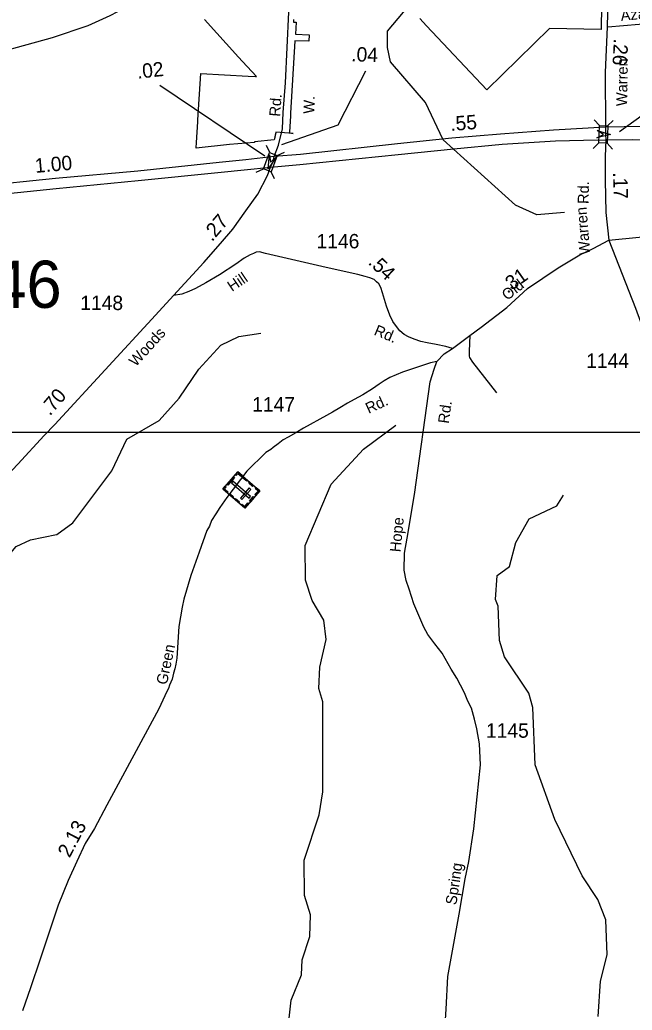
# Model space of a CAD drawing. Extents: x 2220236 to 2384410, y 720751 to 894131.
# Drawn here: x 2258834 to 2264156, y 787885 to 796491 of the extents above; entities that cross this region are included whole.
import ezdxf

# ---------------------------------------------------------------- set-up
doc = ezdxf.new("R2010")
doc.units = 0
for name, color, linetype in [('Exist Boundary Political City Limit New', 7, 'Continuous'), ('Exist Cultural Cemetery CELL', 7, 'Continuous'), ('Exist Hydrographic Misc Water Feature', 7, 'Continuous'), ('Exist Road Non-System Type 51', 7, 'Continuous'), ('Exist Road Non-System Type 51 Label', 7, 'Continuous'), ('Exist Road Primary US Attributed', 7, 'Continuous'), ('Exist Road Primary US Divided Attributed', 7, 'Continuous'), ('Exist Road Primary US Mileage Hundredths English Label', 7, 'Continuous'), ('Exist Road Secondary Mileage Hundredths English Label', 7, 'Continuous'), ('Exist Road Secondary Structure Standard Bridge Attributed CELL', 7, 'Continuous'), ('Exist Road Secondary Structure Standard Bridge CELL', 7, 'Continuous'), ('Exist Road Secondary Structure Standard Bridge Number Label', 7, 'Continuous'), ('Exist Road Secondary Type 41 Attributed', 7, 'Continuous'), ('Exist Road Secondary Type 51 Attributed', 7, 'Continuous'), ('Exist Road Secondary Type 51 Label', 7, 'Continuous'), ('Exist Road Secondary Type 51 Number Label', 7, 'Continuous'), ('Map Preparation Boundary City Limit Buffer Line', 7, 'Continuous'), ('Map Preparation Inset Cut Line', 7, 'Continuous')]:
    doc.layers.add(name, color=color, linetype=linetype)

msp = doc.modelspace()

# ---------------------------------------------------------------- linework, layer by layer
at = {"layer": 'Exist Boundary Political City Limit New'}
for points in [[(2261213.5, 796493.4), (2261212.2, 796475.4), (2261212.2, 796470.7), (2261234.8, 796471.2), (2261228.2, 796364.6), (2261348.2, 796360.1), (2261345.8, 796305.2), (2261224.8, 796308), (2261186.5, 795679.4), (2261185, 795654.8), (2261176.5, 795516.7), (2261176.2, 795509.4), (2261208.5, 795502.5), (2261059, 795514.6), (2261058.5, 795511.4), (2261057.8, 795508.4), (2261057.2, 795505.5), (2261056.8, 795502.6), (2261056, 795499.6), (2261055.5, 795496.7), (2261055, 795493.7), (2261054.2, 795490.8), (2261053.8, 795487.8), (2261053, 795484.9), (2261052.5, 795481.9), (2261051.8, 795479), (2261051.2, 795476.1), (2261050.5, 795473.2), (2261050, 795470.2), (2261049.2, 795467.3), (2261048.8, 795464.4), (2261048, 795461.4), (2261047.5, 795458.5), (2261046.8, 795455.6), (2261046.2, 795452.6), (2261045, 795447.4), (2260874, 795429.2), (2260873.2, 795426.1), (2260654.5, 795405.9), (2260365.5, 795375.2), (2260365.5, 795377.9), (2260368.5, 795425.5), (2260379.5, 795604.9), (2260380.5, 795620.4), (2260406.2, 796022.8), (2260818.8, 796002.2), (2260883, 795999), (2260888.5, 795998.8), (2260891.5, 795998.6), (2260769.5, 796128.9), (2260735.2, 796166.4), (2260437.8, 796492.2)], [(2263889, 796556.5), (2263886.2, 796466.2), (2263884.5, 796406.6), (2263436.8, 796416.2), (2262891.2, 795882.1), (2262368.8, 796439.7), (2262311.2, 796501.8)]]:
    msp.add_lwpolyline(points, dxfattribs=at)
at = {"layer": 'Exist Cultural Cemetery CELL'}
for points in [[(2260919.6, 792396.9), (2260789.3, 792246.4), (2260596.8, 792413.1), (2260727.2, 792563.6)], [(2260698.2, 792512.7), (2260642.7, 792448.5), (2260634.1, 792456), (2260689.6, 792520.1)], [(2260705.6, 792538.6), (2260714.2, 792531.1), (2260728.6, 792547.7), (2260759.2, 792521.2), (2260766.5, 792529.7), (2260727.2, 792563.6)], [(2260618.5, 792438.2), (2260627.2, 792430.7), (2260612.8, 792414), (2260643.4, 792387.6), (2260636.1, 792379.2), (2260596.8, 792413.1)], [(2260826.1, 792333.7), (2260838.4, 792347.8), (2260685.1, 792480.6), (2260672.8, 792466.5)], [(2260780.1, 792517.9), (2260812.8, 792489.5), (2260805.3, 792480.9), (2260772.6, 792509.3)], [(2260830.9, 792473.8), (2260863.6, 792445.5), (2260856.2, 792436.9), (2260823.4, 792465.2)], [(2260658.9, 792374.4), (2260691.6, 792346.1), (2260684.2, 792337.4), (2260651.4, 792365.8)], [(2260841.5, 792410.6), (2260827.4, 792422.9), (2260750.3, 792333.8), (2260764.4, 792321.6)], [(2260871.1, 792340.9), (2260837.2, 792301.8), (2260828.6, 792309.2), (2260862.5, 792348.4)], [(2260886.9, 792425.3), (2260879.5, 792416.7), (2260903.8, 792395.6), (2260877.3, 792365), (2260885.7, 792357.7), (2260919.6, 792396.9)], [(2260708.7, 792331.2), (2260741.5, 792302.9), (2260734, 792294.3), (2260701.3, 792322.6)], [(2260756.5, 792274.8), (2260763.9, 792283.3), (2260788.2, 792262.3), (2260814.8, 792292.9), (2260823.2, 792285.6), (2260789.2, 792246.4)]]:
    msp.add_lwpolyline(points, close=True, dxfattribs=at)
at = {"layer": 'Exist Hydrographic Misc Water Feature'}
for points in [[(2263567.9, 794815.5), (2263326.9, 794797.5), (2263142.8, 794880.1), (2262512.9, 795447.3), (2262359.9, 795771.9), (2262055.8, 796125.9), (2262029.8, 796251), (2262029, 796392.1), (2262259.8, 796669.4)], [(2259155.9, 792017.9), (2259294.7, 792118.9), (2259632.9, 792571.2), (2259762.9, 792847.3), (2260044.8, 793008.8), (2260217.7, 793202), (2260390.8, 793454.3), (2260579.8, 793663.6), (2260737.7, 793739), (2260928.8, 793767.9)], [(2261137.7, 787479.1), (2261191.7, 787973.3), (2261281.7, 788191.2), (2261288.7, 788322.3), (2261352.8, 788524.3), (2261359.8, 788714.4), (2261308.8, 788882.7), (2261304.9, 789187.9), (2261434.9, 789582.1), (2261465.8, 789781.4), (2261466.9, 790565.3), (2261432.8, 790680.9), (2261439.8, 790864.4), (2261495.8, 791105.9), (2261476.7, 791273.7), (2261375.8, 791446.3), (2261315.7, 791621.3), (2261312.9, 791923.2), (2261540.9, 792456.4), (2261821.8, 792758.9), (2262102.8, 792969.6)], [(2263858.8, 787829.7), (2263880.7, 788137.6), (2263936.7, 788366), (2263925.9, 788671.3), (2263857.8, 788846.6), (2263721.8, 789052.7), (2263483.8, 789543), (2263312.8, 790015.6), (2263291.8, 790514.6), (2263257.8, 790639.9), (2263045.8, 790955.9), (2263002.7, 791097.8), (2262991.9, 791396.6), (2262966.8, 791452.8), (2262980.8, 791662.4), (2263088.8, 791738.9), (2263144.8, 791947.7), (2263259.9, 792155.3), (2263500.8, 792268.3), (2263557.8, 792359)], [(2257720.7, 787572.6), (2257933.8, 788033.9), (2258063.8, 788424.9), (2258143.8, 788849.6), (2258132.7, 789082.7), (2258057.6, 789159.7), (2258013.8, 789426.3), (2257904.7, 789540.1), (2257826.8, 789823.7), (2257900.8, 789930.4), (2257886.6, 790731.1), (2258126.8, 790867.2), (2258200.8, 790950.9), (2258331.8, 791233.6), (2258669.7, 791754.6), (2258800.8, 791912.7), (2258925.8, 791972.4), (2259153.2, 792017.4)], [(2259153.2, 792017.4), (2259155.9, 792017.9)]]:
    msp.add_lwpolyline(points, dxfattribs=at)
at = {"layer": 'Exist Road Non-System Type 51'}
msp.add_line((2263944.6, 796428.7), (2264622.4, 796486.6), dxfattribs=at)
msp.add_lwpolyline([(2262744.4, 793748.5), (2262739.6, 793612.7), (2262740, 793582.7), (2262738, 793566.7), (2262740.2, 793556.7), (2262768.6, 793516.9), (2262975, 793248.9)], dxfattribs=at)
at = {"layer": 'Exist Road Primary US Attributed'}
msp.add_lwpolyline([(2255718.4, 795318.5), (2256204.1, 795465.7), (2256609.7, 795592.8), (2257184.6, 795771.1), (2257968.9, 796007.5), (2258423.5, 796145.7), (2259117, 796337.6), (2259427.4, 796441.4), (2259619.1, 796527.6), (2259753, 796597.1), (2259868.1, 796674.9)], dxfattribs=at)
at = {"layer": 'Exist Road Primary US Divided Attributed'}
for points in [[(2263924.2, 795558.8), (2263473, 795531.8), (2263012, 795496.4), (2262588.1, 795462.2), (2262115.9, 795413.9), (2261271.7, 795321.8), (2261043.7, 795303.1)], [(2265772.7, 795458.7), (2265573.6, 795471), (2264748.1, 795539.4), (2264245, 795564.1), (2263924.2, 795558.8)], [(2261013.7, 795209.7), (2261265.8, 795232.2), (2262120.7, 795319.5), (2262604.1, 795369), (2263025, 795410.3), (2263489.5, 795438.6), (2263731.2, 795445.7), (2263926, 795447.7)], [(2263926, 795447.7), (2264159.2, 795451.6), (2264501.2, 795448.1), (2264945.7, 795418.6), (2265749.8, 795333.6), (2265775.9, 795330.8)], [(2261043.7, 795303.1), (2260798.9, 795273.5), (2260566.2, 795251.2), (2259859.3, 795176), (2259142.6, 795112.5), (2258465.6, 795042.5), (2257059.5, 794897.7), (2256736.2, 794858), (2256356.1, 794788), (2255794.9, 794646.3)], [(2255804.7, 794551.2), (2256382.5, 794698.1), (2256738.1, 794763.4), (2257082.2, 794814.5), (2258475, 794955.4), (2259148.3, 795023.6), (2259862.7, 795094), (2260583.2, 795165.8), (2260783.6, 795187.4), (2261013.7, 795209.7)]]:
    msp.add_lwpolyline(points, dxfattribs=at)
at = {"layer": 'Exist Road Secondary Mileage Hundredths English Label'}
msp.add_line((2260962.7, 795304.7), (2260049.1, 795920.1), dxfattribs=at)
for points in [[(2264046.2, 795520.4), (2264458.6, 795818.6), (2264756.8, 796097.7)], [(2261111.8, 795406.2), (2261600.3, 795577.5), (2261841.4, 796047)]]:
    msp.add_lwpolyline(points, dxfattribs=at)
at = {"layer": 'Exist Road Secondary Structure Standard Bridge Attributed CELL'}
for points in [[(2263849.7, 795529.1), (2263966.4, 795493.5), (2263847.6, 795466), (2263905.4, 795495.6)], [(2261061.8, 795296.3), (2260990.9, 795197.1), (2261002.7, 795318.4), (2261012.3, 795254.1)]]:
    msp.add_lwpolyline(points, close=True, dxfattribs=at)
at = {"layer": 'Exist Road Secondary Structure Standard Bridge CELL'}
for p, q in [((2263872.2, 795571.5), (2263825.1, 795621.9)), ((2263941.2, 795569.1), (2263991.6, 795616.2)), ((2261005.3, 795336.7), (2260976.9, 795399.6)), ((2263816.4, 795373.3), (2263866.8, 795420.4)), ((2263984.5, 795367.7), (2263937.4, 795418.1)), ((2261069.8, 795312.3), (2261132.7, 795340.6)), ((2260888.6, 795167.1), (2260951.5, 795195.5)), ((2261045.9, 795107.6), (2261017.5, 795170.5))]:
    msp.add_line(p, q, dxfattribs=at)
for points in [[(2263866.8, 795420.4), (2263871.9, 795571.5), (2263942.4, 795569.1), (2263937.4, 795418.1)], [(2260951.5, 795195.5), (2261005, 795336.8), (2261071, 795311.8), (2261017.5, 795170.5)]]:
    msp.add_lwpolyline(points, close=True, dxfattribs=at)
at = {"layer": 'Exist Road Secondary Type 41 Attributed'}
msp.add_lwpolyline([(2262595.1, 793635.4), (2262537, 793651.8), (2262450.6, 793668.2), (2262373.1, 793683.1), (2262318, 793695.1), (2262259.8, 793714.5), (2262210.7, 793735.3), (2262173.4, 793757.7), (2262136.2, 793789), (2262106.4, 793824.8), (2262076.6, 793868), (2262048.3, 793923.2), (2262020, 794003.7), (2261985.7, 794119.2), (2261970.8, 794165.4), (2261952.9, 794195.3), (2261933.6, 794214.6), (2261912.7, 794234), (2261876.9, 794247.4), (2261835.2, 794260.9), (2261771.1, 794277.3), (2261495.5, 794339.1), (2260969.6, 794461.4), (2260917.4, 794473.3), (2260889.1, 794471.8), (2260863.8, 794461.4), (2260835.5, 794449.5), (2260784.8, 794418.2), (2260711.8, 794366), (2260570.3, 794275), (2260449.6, 794205), (2260360.2, 794157.2), (2260302.1, 794128.9), (2260241, 794108), (2260168.4, 794094.3)], dxfattribs=at)
at = {"layer": 'Exist Road Secondary Type 51 Attributed'}
for points in [[(2261043.7, 795303.1), (2261082.5, 795400.1), (2261117.7, 795544.7), (2261123.2, 795686), (2261141.5, 795942), (2261171.7, 796557.5), (2261177.1, 796730.3), (2261181.4, 796970), (2261189, 797019.7), (2261217.8, 797094.2), (2261264.1, 797211.4), (2261322.7, 797372.6), (2261433.7, 797580.1), (2261494.8, 797682.7), (2261593.6, 797803.5), (2261710.7, 797935.4), (2262807.9, 798986.4), (2263047.3, 799222.8), (2263332, 799502.2)], [(2263332, 799502.2), (2263907.3, 798910.8), (2263924.6, 798885.6), (2263943.1, 798863.8), (2263973.4, 798822.2), (2263982.2, 798807.9), (2264005, 798780), (2264005, 798740.6), (2263970.8, 798322), (2263964.1, 797766.1), (2263952.6, 797082.4), (2263950.4, 796905.8), (2263936.7, 796431), (2263920.1, 796032.4), (2263924.2, 795558.8)], [(2263924.2, 795558.8), (2263924.2, 795495.3), (2263926, 795447.7)], [(2263926, 795447.7), (2263920.7, 795303.1), (2263921.6, 795098.6), (2263925.1, 794816.5), (2263953.3, 794574.9)], [(2261013.7, 795209.7), (2261034.9, 795259), (2261043.7, 795303.1)], [(2260168.4, 794094.3), (2260431.6, 794382.6), (2260578, 794547.9), (2260684.8, 794672.8), (2260799.2, 794831.8), (2260902.7, 794976.9), (2260985.5, 795137.4), (2261013.7, 795209.7)], [(2263953.3, 794574.9), (2264215.9, 794603.1), (2264813.3, 794606.6), (2265818.7, 794613.7), (2265933.3, 794613.7), (2266073.4, 794610.2), (2266161.5, 794594.3), (2266286.6, 794555.5), (2267037.4, 794296.3), (2267759.2, 794053.6)], [(2262595.1, 793635.4), (2262744.4, 793748.5), (2262841.6, 793819.5), (2263065.9, 793991.6), (2263246.1, 794154.8), (2263512.7, 794336.9), (2263701.3, 794449.7), (2263817.6, 794504.4), (2263953.3, 794574.9)], [(2263953.3, 794574.9), (2264185.1, 793984.2), (2264752.8, 792435.6)], [(2257420.7, 791675.5), (2257632.4, 791727.7), (2257761.7, 791772.3), (2257839.7, 791805.7), (2257951.1, 791854.8), (2258060.3, 791923.9), (2258149.4, 791984.1), (2258231.8, 792044.3), (2258323.2, 792120.1), (2258423.5, 792213.7), (2258586.1, 792384.3), (2258684.2, 792486.9), (2258817.9, 792629.6), (2259045.1, 792878.2), (2259138.7, 792974), (2260012.1, 793924.8), (2260168.4, 794094.3)], [(2262458.3, 793523), (2262522.3, 793589.3), (2262595.1, 793635.4)], [(2262458.3, 793523), (2262401.8, 793510.4), (2262350.4, 793492.5), (2262160.4, 793427.7), (2262048.2, 793382.2), (2261999.5, 793352.7), (2261956.9, 793323.3), (2261899.2, 793282.9), (2261814, 793232), (2261740.2, 793191.7), (2261682.1, 793158.2), (2261615.1, 793120.2), (2261550.3, 793082.1), (2261498.9, 793053.1), (2261297.7, 792943.5), (2261232.9, 792903.2), (2261165.9, 792865.2), (2261123.4, 792840.6), (2261078.7, 792804.8), (2261034, 792773.5), (2261013.9, 792757.9), (2260972.9, 792730.5), (2260806, 792567.8), (2260631.7, 792339.7), (2260570.7, 792252.5), (2260538, 792196.6), (2260500.2, 792139.8), (2260481.2, 792091.1), (2260459.6, 792053.2), (2260392.1, 791864.8), (2260320.7, 791661.2), (2260260, 791457.5), (2260245.7, 791386), (2260215.3, 791218.1), (2260199.2, 790944.8), (2260190.3, 790891.2), (2260179.6, 790850.1), (2260168.9, 790814.3), (2260156.4, 790762.5), (2260133.3, 790708.3), (2260124.4, 790679.2), (2260111, 790653.5), (2260041.7, 790502.5), (2259590.3, 789666.2), (2259483, 789462.7), (2259402.5, 789333), (2259328.8, 789176.4), (2259255, 789010.9), (2259167.9, 788796.2), (2259011.8, 788328.4), (2258926, 788080), (2258856.4, 787879.9)], [(2262479.1, 786932.8), (2262539.9, 787893.4), (2262552.9, 788176.4), (2262652.1, 788719.6), (2262704.1, 789025.4), (2262736.6, 789178.3), (2262779.5, 789460.4), (2262835.8, 790017.5), (2262829.3, 790199.6), (2262806.5, 790329.7), (2262783.8, 790414.3), (2262757.8, 790508.6), (2262726.5, 790570.6), (2262697.8, 790642.4), (2262664, 790710.1), (2262631, 790768.8), (2262582.2, 790846.9), (2262504.2, 790986.8), (2262439.1, 791068.1), (2262380.6, 791149.4), (2262344.9, 791214.5), (2262257.1, 791416.1), (2262218.1, 791543), (2262192.1, 791617.8), (2262172.6, 791708.9), (2262175.8, 791855.2), (2262198.6, 791985.3), (2262263.6, 792365.9), (2262400.4, 793344.3), (2262435.9, 793455.3), (2262458.3, 793523)]]:
    msp.add_lwpolyline(points, dxfattribs=at)
at = {"layer": 'Map Preparation Boundary City Limit Buffer Line'}
for points in [[(2261213.5, 796493.4), (2261212.2, 796475.4), (2261212.2, 796470.7), (2261234.8, 796471.2), (2261228.2, 796364.6), (2261348.2, 796360.1), (2261345.8, 796305.2), (2261224.8, 796308), (2261186.5, 795679.4), (2261185, 795654.8), (2261176.5, 795516.7), (2261176.2, 795509.4), (2261208.5, 795502.5), (2261059, 795514.6), (2261058.5, 795511.4), (2261057.8, 795508.4), (2261057.2, 795505.5), (2261056.8, 795502.6), (2261056, 795499.6), (2261055.5, 795496.7), (2261055, 795493.7), (2261054.2, 795490.8), (2261053.8, 795487.8), (2261053, 795484.9), (2261052.5, 795481.9), (2261051.8, 795479), (2261051.2, 795476.1), (2261050.5, 795473.2), (2261050, 795470.2), (2261049.2, 795467.3), (2261048.8, 795464.4), (2261048, 795461.4), (2261047.5, 795458.5), (2261046.8, 795455.6), (2261046.2, 795452.6), (2261045, 795447.4), (2260874, 795429.2), (2260873.2, 795426.1), (2260654.5, 795405.9), (2260365.5, 795375.2), (2260365.5, 795377.9), (2260368.5, 795425.5), (2260379.5, 795604.9), (2260380.5, 795620.4), (2260406.2, 796022.8), (2260818.8, 796002.2), (2260883, 795999), (2260888.5, 795998.8), (2260891.5, 795998.6), (2260769.5, 796128.9), (2260735.2, 796166.4), (2260437.8, 796492.2)], [(2263889, 796556.5), (2263886.2, 796466.2), (2263884.5, 796406.6), (2263436.8, 796416.2), (2262891.2, 795882.1), (2262368.8, 796439.7), (2262311.2, 796501.8)]]:
    msp.add_lwpolyline(points, dxfattribs=at)
at = {"layer": 'Map Preparation Inset Cut Line'}
msp.add_lwpolyline([(2256785.4, 804809.4), (2269207.8, 804809.4), (2269207.8, 792904.9), (2256785.4, 792904.9), (2256785.4, 804809.4)], dxfattribs=at)
msp.add_lwpolyline([(2256785.4, 804809.4), (2269207.8, 804809.4), (2269207.8, 792904.9), (2256785.4, 792904.9), (2256785.4, 804809.4)], dxfattribs=at)

# ---------------------------------------------------------------- texts
at = {"layer": 'Exist Road Non-System Type 51 Label'}
msp.add_text('Azalea Ln.', height=95, rotation=5.44468, dxfattribs=at).set_placement((2264059.4, 796480.8))
at = {"layer": 'Exist Road Primary US Mileage Hundredths English Label'}
for s, rotation, p in [('.55', 4.61452, (2262579, 795524.2)), ('1.00', 5.06491, (2258969.5, 795159.9))]:
    msp.add_text(s, height=125, rotation=rotation, dxfattribs=at).set_placement(p)
at = {"layer": 'Exist Road Secondary Mileage Hundredths English Label'}
for s, rotation, p in [('.26', 266.86265, (2263996.9, 796329.5)), ('.04', 358.02456, (2261712.1, 796131.3)), ('.02', 6.06081, (2259857.9, 795978.7)), ('.17', 271.6095, (2263988.7, 795164.8)), ('.27', 49.46608, (2260504, 794557.6)), ('.54', 317.10235, (2261853.6, 794374.3)), ('.31', 35.32068, (2263070.6, 794108.3)), ('.70', 49.46608, (2259095.2, 793043.3)), ('2.13', 62.39307, (2259266.3, 789202.8))]:
    msp.add_text(s, height=125, rotation=rotation, dxfattribs=at).set_placement(p)
at = {"layer": 'Exist Road Secondary Structure Standard Bridge Number Label'}
msp.add_text('46', height=410.1, dxfattribs=at).set_placement((2258587.4, 793987.8))
at = {"layer": 'Exist Road Secondary Type 51 Label'}
for s, rotation, p in [('Warren', 89.03642, (2264111.2, 795739.2)), ('Rd.', 85.78341, (2261095.2, 795646.9)), ('W.', 88.15349, (2261392.1, 795672.8)), ('Rd.', 89.03642, (2263776.9, 794889.6)), ('Warren', 94.74973, (2263792.4, 794452.1)), ('Hill', 34.14833, (2260678.2, 794124.4)), ('Old', 38.17138, (2263069, 794047.4)), ('Rd.', 337.47691, (2261904.7, 793756.3)), ('Woods', 47.91525, (2259842.6, 793471)), ('Rd.', 24.4418, (2261864.7, 793066.4)), ('Rd.', 82.03642, (2262561.1, 792978.1)), ('Hope', 84.63716, (2262142.8, 791862)), ('Green', 78.07248, (2260111.2, 790707.8)), ('Spring', 81.49903, (2262627, 788795.2))]:
    msp.add_text(s, height=95, rotation=rotation, dxfattribs=at).set_placement(p)
at = {"layer": 'Exist Road Secondary Type 51 Number Label'}
for s, p in [('1146', (2261412.8, 794505)), ('1148', (2259359.4, 793968.7)), ('1144', (2263755.8, 793466.3)), ('1147', (2260853.3, 793086.9)), ('1145', (2262885, 790252.4))]:
    msp.add_text(s, height=125, dxfattribs=at).set_placement(p)

doc.saveas('drawing.dxf')
